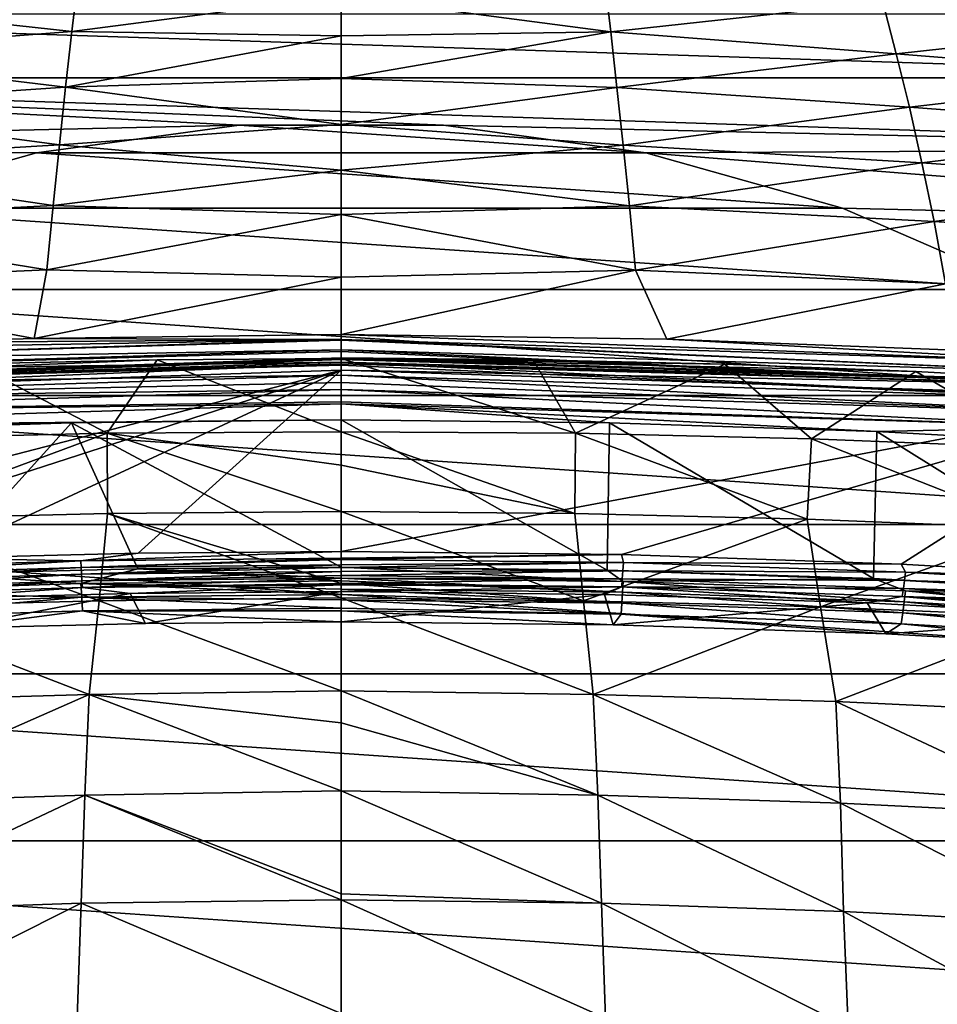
# Model space of a CAD drawing. Header units: metres. Extents: x -90 to 304, y -90 to 74.
# Tile 428 of 570: x 238.5 to 242.79, y 35.17 to 39.78. Entities that reach past the tile are written whole.
import ezdxf

# ---------------------------------------------------------------- set-up
doc = ezdxf.new("R2010")
doc.units = ezdxf.units.M
doc.layers.add('solid_21662050_350', color=7, linetype='CONTINUOUS')

msp = doc.modelspace()

# ---------------------------------------------------------------- linework, layer by layer
at = {"layer": 'solid_21662050_350'}
for points in [[(238.740311, 39.720505, 115.571419), (238.769501, 39.972008, 113.425095), (237.468246, 39.859566, 113.882515)], [(238.740311, 39.720505, 115.571419), (240, 39.886002, 114.327538), (238.769501, 39.972008, 113.425095)], [(241.259827, 39.719208, 115.582268), (241.230637, 39.970798, 113.435638), (240, 39.886002, 114.327538)], [(242.531998, 39.858658, 113.890434), (241.230637, 39.970798, 113.435638), (241.259827, 39.719208, 115.582268)], [(243.802139, 39.749443, 113.942879), (243.698608, 39.981594, 111.847466), (242.531998, 39.858658, 113.890434)], [(238.740311, 39.720505, 115.571419), (240, 39.701515, 115.87915), (240, 39.886002, 114.327538)], [(241.259827, 39.719208, 115.582268), (240, 39.886002, 114.327538), (240, 39.701515, 115.87915)], [(238.740311, 39.720505, 115.571419), (237.468246, 39.859566, 113.882515), (237.405106, 39.618122, 115.948723)], [(242.595139, 39.617149, 115.956886), (242.531998, 39.858658, 113.890434), (241.259827, 39.719208, 115.582268)], [(243.802139, 39.749443, 113.942879), (242.531998, 39.858658, 113.890434), (242.595139, 39.617149, 115.956886)], [(235.186035, 39.503941, -27.865166), (235.667557, 39.803398, -27.865166), (244.813965, 39.503941, -27.865166)], [(235.667557, 39.803398, -27.865166), (244.332443, 39.803398, -27.865166), (244.813965, 39.503941, -27.865166)], [(243.903397, 39.512142, 116.004364), (243.802139, 39.749443, 113.942879), (242.595139, 39.617149, 115.956886)], [(238.711258, 39.461166, 117.6987), (238.740311, 39.720505, 115.571419), (237.405106, 39.618122, 115.948723)], [(238.711258, 39.461166, 117.6987), (240, 39.701515, 115.87915), (238.740311, 39.720505, 115.571419)], [(238.711258, 39.461166, 117.6987), (240, 39.500797, 117.518463), (240, 39.701515, 115.87915)], [(241.259827, 39.719208, 115.582268), (240, 39.701515, 115.87915), (240, 39.500797, 117.518463)], [(241.288895, 39.459766, 117.709953), (241.259827, 39.719208, 115.582268), (240, 39.500797, 117.518463)], [(242.595139, 39.617149, 115.956886), (241.259827, 39.719208, 115.582268), (241.288895, 39.459766, 117.709953)], [(238.711258, 39.461166, 117.6987), (237.405106, 39.618122, 115.948723), (237.343857, 39.368626, 118.001198)], [(242.656403, 39.367573, 118.009666), (242.595139, 39.617149, 115.956886), (241.288895, 39.459766, 117.709953)], [(243.903397, 39.512142, 116.004364), (242.595139, 39.617149, 115.956886), (242.656403, 39.367573, 118.009666)], [(234.725159, 39.173656, -27.865166), (235.186035, 39.503941, -27.865166), (239.522308, 39.28368, -27.865166)], [(235.186035, 39.503941, -27.865166), (240.477692, 39.28368, -27.865166), (239.522308, 39.28368, -27.865166)], [(235.186035, 39.503941, -27.865166), (245.274841, 39.173656, -27.865166), (240.477692, 39.28368, -27.865166)], [(235.186035, 39.503941, -27.865166), (244.813965, 39.503941, -27.865166), (245.274841, 39.173656, -27.865166)], [(244.001358, 39.26664, 118.052269), (243.903397, 39.512142, 116.004364), (242.656403, 39.367573, 118.009666)], [(238.682205, 39.191051, 119.827675), (238.711258, 39.461166, 117.6987), (237.343857, 39.368626, 118.001198)], [(238.682205, 39.191051, 119.827675), (240, 39.286827, 119.212891), (238.711258, 39.461166, 117.6987)], [(238.711258, 39.461166, 117.6987), (240, 39.286827, 119.212891), (240, 39.500797, 117.518463)], [(241.288895, 39.459766, 117.709953), (240, 39.500797, 117.518463), (240, 39.286827, 119.212891)], [(241.317963, 39.189526, 119.839455), (241.288895, 39.459766, 117.709953), (240, 39.286827, 119.212891)], [(242.656403, 39.367573, 118.009666), (241.288895, 39.459766, 117.709953), (241.317963, 39.189526, 119.839455)], [(238.682205, 39.191051, 119.827675), (237.343857, 39.368626, 118.001198), (237.284836, 39.108234, 120.059296)], [(242.715408, 39.10709, 120.068153), (242.656403, 39.367573, 118.009666), (241.317963, 39.189526, 119.839455)], [(244.001358, 39.26664, 118.052269), (242.656403, 39.367573, 118.009666), (242.715408, 39.10709, 120.068153)], [(234.725159, 39.173656, -27.865166), (239.522308, 39.28368, -27.865166), (238.575806, 39.153587, -27.865166)], [(238.575806, 39.153587, -91.865166), (239.522308, 39.28368, -91.865166), (241.424194, 39.153587, -91.865166)], [(239.522308, 39.28368, -27.865166), (239.522308, 39.28368, -91.865166), (238.575806, 39.153587, -91.865166)], [(238.575806, 39.153587, -27.865166), (239.522308, 39.28368, -27.865166), (238.575806, 39.153587, -91.865166)], [(238.682205, 39.191051, 119.827675), (240, 39.073483, 120.851891), (240, 39.286827, 119.212891)], [(239.522308, 39.28368, -91.865166), (240.477692, 39.28368, -91.865166), (241.424194, 39.153587, -91.865166)], [(240.477692, 39.28368, -27.865166), (240.477692, 39.28368, -91.865166), (239.522308, 39.28368, -91.865166)], [(239.522308, 39.28368, -27.865166), (240.477692, 39.28368, -27.865166), (239.522308, 39.28368, -91.865166)], [(241.317963, 39.189526, 119.839455), (240, 39.286827, 119.212891), (240, 39.073483, 120.851891)], [(241.424194, 39.153587, -27.865166), (241.424194, 39.153587, -91.865166), (240.477692, 39.28368, -91.865166)], [(240.477692, 39.28368, -27.865166), (241.424194, 39.153587, -27.865166), (240.477692, 39.28368, -91.865166)], [(245.274841, 39.173656, -27.865166), (241.424194, 39.153587, -27.865166), (240.477692, 39.28368, -27.865166)], [(244.095016, 39.009869, 120.106766), (244.001358, 39.26664, 118.052269), (242.715408, 39.10709, 120.068153)], [(238.653015, 38.907204, 121.979095), (238.682205, 39.191051, 119.827675), (237.284836, 39.108234, 120.059296)], [(238.653015, 38.907204, 121.979095), (240, 39.073483, 120.851891), (238.682205, 39.191051, 119.827675)], [(241.347153, 38.905533, 121.991516), (241.317963, 39.189526, 119.839455), (240, 39.073483, 120.851891)], [(242.715408, 39.10709, 120.068153), (241.317963, 39.189526, 119.839455), (241.347153, 38.905533, 121.991516)], [(234.725159, 39.173656, -27.865166), (238.575806, 39.153587, -27.865166), (237.655853, 38.895832, -27.865166)], [(237.655853, 38.895832, -91.865166), (238.575806, 39.153587, -91.865166), (242.344147, 38.895832, -91.865166)], [(238.575806, 39.153587, -27.865166), (238.575806, 39.153587, -91.865166), (237.655853, 38.895832, -91.865166)], [(237.655853, 38.895832, -27.865166), (238.575806, 39.153587, -27.865166), (237.655853, 38.895832, -91.865166)], [(238.575806, 39.153587, -91.865166), (241.424194, 39.153587, -91.865166), (242.344147, 38.895832, -91.865166)], [(245.274841, 39.173656, -27.865166), (245.713135, 38.813923, -27.865166), (241.424194, 39.153587, -27.865166)], [(242.344147, 38.895832, -27.865166), (242.344147, 38.895832, -91.865166), (241.424194, 39.153587, -91.865166)], [(241.424194, 39.153587, -27.865166), (242.344147, 38.895832, -27.865166), (241.424194, 39.153587, -91.865166)], [(245.713135, 38.813923, -27.865166), (242.344147, 38.895832, -27.865166), (241.424194, 39.153587, -27.865166)], [(238.653015, 38.907204, 121.979095), (237.284836, 39.108234, 120.059296), (237.228409, 38.834106, 122.142387)], [(242.771835, 38.832855, 122.151726), (242.715408, 39.10709, 120.068153), (241.347153, 38.905533, 121.991516)], [(244.095016, 39.009869, 120.106766), (242.715408, 39.10709, 120.068153), (242.771835, 38.832855, 122.151726)], [(238.653015, 38.907204, 121.979095), (240, 38.865376, 122.406578), (240, 39.073483, 120.851891)], [(241.347153, 38.905533, 121.991516), (240, 39.073483, 120.851891), (240, 38.865376, 122.406578)], [(244.183365, 38.738758, 122.188034), (244.095016, 39.009869, 120.106766), (242.771835, 38.832855, 122.151726)], [(238.623611, 38.606483, 124.172081), (238.653015, 38.907204, 121.979095), (237.228409, 38.834106, 122.142387)], [(238.623611, 38.606483, 124.172081), (240, 38.865376, 122.406578), (238.653015, 38.907204, 121.979095)], [(241.376556, 38.604641, 124.185249), (241.347153, 38.905533, 121.991516), (240, 38.865376, 122.406578)], [(242.771835, 38.832855, 122.151726), (241.347153, 38.905533, 121.991516), (241.376556, 38.604641, 124.185249)], [(236.779526, 38.515182, -91.865166), (237.655853, 38.895832, -91.865166), (243.220474, 38.515182, -91.865166)], [(237.655853, 38.895832, -91.865166), (242.344147, 38.895832, -91.865166), (243.220474, 38.515182, -91.865166)], [(238.623611, 38.606483, 124.172081), (240, 38.572807, 124.522949), (240, 38.865376, 122.406578)], [(241.376556, 38.604641, 124.185249), (240, 38.865376, 122.406578), (240, 38.572807, 124.522949)], [(243.220474, 38.515182, -27.865166), (243.220474, 38.515182, -91.865166), (242.344147, 38.895832, -91.865166)], [(242.344147, 38.895832, -27.865166), (243.220474, 38.515182, -27.865166), (242.344147, 38.895832, -91.865166)], [(245.713135, 38.813923, -27.865166), (243.220474, 38.515182, -27.865166), (242.344147, 38.895832, -27.865166)], [(238.623611, 38.606483, 124.172081), (237.228409, 38.834106, 122.142387), (237.175003, 38.543179, 124.267921)], [(242.825241, 38.541794, 124.277824), (242.771835, 38.832855, 122.151726), (241.376556, 38.604641, 124.185249)], [(244.183365, 38.738758, 122.188034), (242.771835, 38.832855, 122.151726), (242.825241, 38.541794, 124.277824)], [(238.623611, 38.606483, 124.172081), (237.175003, 38.543179, 124.267921), (238.564163, 38.285213, 126.415977)], [(238.623611, 38.606483, 124.172081), (238.564163, 38.285213, 126.415977), (240, 38.572807, 124.522949)], [(241.376556, 38.604641, 124.185249), (240, 38.572807, 124.522949), (240, 38.304157, 126.39682)], [(241.52269, 38.283154, 126.41449), (241.376556, 38.604641, 124.185249), (240, 38.304157, 126.39682)], [(242.825241, 38.541794, 124.277824), (241.376556, 38.604641, 124.185249), (241.52269, 38.283154, 126.41449)], [(237.175003, 38.543179, 124.267921), (237.937256, 38.266602, 126.426315), (238.564163, 38.285213, 126.415977)], [(238.564163, 38.285213, 126.415977), (240, 38.304157, 126.39682), (240, 38.572807, 124.522949)], [(242.825241, 38.541794, 124.277824), (241.52269, 38.283154, 126.41449), (242.953796, 38.228558, 126.445679)], [(235.963242, 38.018791, -91.865166), (236.779526, 38.515182, -91.865166), (244.036758, 38.018791, -91.865166)], [(236.779526, 38.515182, -91.865166), (243.220474, 38.515182, -91.865166), (244.036758, 38.018791, -91.865166)], [(236.461746, 38.1712, 126.544579), (240, 38.277081, 126.481369), (240, 38.280243, 126.474594)], [(237.108749, 38.231483, 126.44651), (236.461746, 38.1712, 126.544579), (240, 38.280243, 126.474594)], [(236.461746, 38.1712, 126.544579), (240, 38.233189, 126.550064), (240, 38.277081, 126.481369)], [(237.937256, 38.266602, 126.426315), (237.108749, 38.231483, 126.44651), (240, 38.280243, 126.474594)], [(238.564163, 38.285213, 126.415977), (237.937256, 38.266602, 126.426315), (240, 38.280243, 126.474594)], [(238.564163, 38.285213, 126.415977), (240, 38.280243, 126.474594), (240, 38.304157, 126.39682)], [(243.53862, 38.171177, 126.544586), (241.52269, 38.283154, 126.41449), (240, 38.304157, 126.39682)], [(240, 38.280243, 126.474594), (243.53862, 38.171177, 126.544586), (240, 38.304157, 126.39682)], [(243.532791, 38.124413, 126.6194), (243.53862, 38.171177, 126.544586), (240, 38.280243, 126.474594)], [(240, 38.277081, 126.481369), (243.532791, 38.124413, 126.6194), (240, 38.280243, 126.474594)], [(240, 38.277081, 126.481369), (240, 38.233189, 126.550064), (243.532791, 38.124413, 126.6194)], [(243.53862, 38.171177, 126.544586), (242.953796, 38.228558, 126.445679), (241.52269, 38.283154, 126.41449)], [(236.46756, 38.124435, 126.6194), (240, 38.233189, 126.550064), (236.461746, 38.1712, 126.544579)], [(236.46756, 38.124435, 126.6194), (240, 38.225239, 126.55928), (240, 38.233189, 126.550064)], [(236.46756, 38.124435, 126.6194), (240, 38.175484, 126.603027), (240, 38.225239, 126.55928)], [(240, 38.233189, 126.550064), (240, 38.225239, 126.55928), (243.527115, 38.066425, 126.67244)], [(243.532791, 38.124413, 126.6194), (240, 38.233189, 126.550064), (243.527115, 38.066425, 126.67244)], [(240, 38.225239, 126.55928), (240, 38.175484, 126.603027), (243.527115, 38.066425, 126.67244)], [(236.041351, 38.051754, 127.124641), (240, 38.195732, 127.096031), (240, 38.194145, 127.076546)], [(236.043335, 38.060753, 127.183441), (240, 38.195732, 127.096031), (236.041351, 38.051754, 127.124641)], [(236.041351, 38.051754, 127.124641), (240, 38.194145, 127.076546), (240, 38.187016, 127.037392)], [(236.041351, 38.051754, 127.124641), (240, 38.187016, 127.037392), (236.661636, 38.071026, 127.043663)], [(236.043335, 38.060753, 127.183441), (240, 38.192856, 127.154503), (240, 38.195732, 127.096031)], [(236.043335, 38.060753, 127.183441), (239.138916, 38.186493, 127.1586), (240, 38.192856, 127.154503)], [(236.043335, 38.060753, 127.183441), (238.282135, 38.167622, 127.171005), (239.138916, 38.186493, 127.1586)], [(236.46756, 38.124435, 126.6194), (236.473236, 38.066452, 126.67244), (240, 38.175484, 126.603027)], [(236.473236, 38.066452, 126.67244), (240, 38.160812, 126.612358), (240, 38.175484, 126.603027)], [(236.661636, 38.071026, 127.043663), (240, 38.187016, 127.037392), (240, 38.174778, 126.999557)], [(236.661636, 38.071026, 127.043663), (240, 38.174778, 126.999557), (240, 38.166939, 126.981613)], [(239.138916, 38.186493, 127.1586), (238.282135, 38.167622, 127.171005), (238.904907, 37.842472, 129.414322)], [(239.138916, 38.186493, 127.1586), (238.904907, 37.842472, 129.414322), (240, 37.84903, 129.430313)], [(239.138916, 38.186493, 127.1586), (240, 37.84903, 129.430313), (240, 38.192856, 127.154503)], [(240, 38.195732, 127.096031), (240.897629, 38.18594, 127.158958), (240, 38.194145, 127.076546)], [(240, 38.195732, 127.096031), (240, 38.192856, 127.154503), (240.897629, 38.18594, 127.158958)], [(240, 38.187016, 127.037392), (240, 38.194145, 127.076546), (243.694046, 38.076729, 127.152641)], [(243.578461, 38.082878, 127.226006), (243.694046, 38.076729, 127.152641), (240, 38.194145, 127.076546)], [(242.686783, 38.131123, 127.194939), (243.578461, 38.082878, 127.226006), (240, 38.194145, 127.076546)], [(241.793381, 38.165359, 127.172493), (242.686783, 38.131123, 127.194939), (240, 38.194145, 127.076546)], [(240.897629, 38.18594, 127.158958), (241.793381, 38.165359, 127.172493), (240, 38.194145, 127.076546)], [(241.09491, 37.842476, 129.414322), (240.897629, 38.18594, 127.158958), (240, 38.192856, 127.154503)], [(240, 37.84903, 129.430313), (241.09491, 37.842476, 129.414322), (240, 38.192856, 127.154503)], [(240, 38.187016, 127.037392), (243.694046, 38.076729, 127.152641), (240, 38.174778, 126.999557)], [(240, 38.175484, 126.603027), (240, 38.160812, 126.612358), (243.521973, 38.00351, 126.704063)], [(243.527115, 38.066425, 126.67244), (240, 38.175484, 126.603027), (243.521973, 38.00351, 126.704063)], [(240, 38.166939, 126.981613), (240, 38.174778, 126.999557), (243.510696, 38.068733, 127.068352)], [(243.694046, 38.076729, 127.152641), (243.510696, 38.068733, 127.068352), (240, 38.174778, 126.999557)], [(241.09491, 37.842476, 129.414322), (241.793381, 38.165359, 127.172493), (240.897629, 38.18594, 127.158958)], [(240, 38.166939, 126.981613), (240, 38.136799, 126.931557), (236.158386, 38.010071, 127.015053)], [(236.661636, 38.071026, 127.043663), (240, 38.166939, 126.981613), (236.158386, 38.010071, 127.015053)], [(236.158386, 38.010071, 127.015053), (240, 38.136799, 126.931557), (236.245178, 37.166912, 126.705719)], [(240, 38.136799, 126.931557), (237.166412, 37.22047, 126.671875), (236.245178, 37.166912, 126.705719)], [(236.473236, 38.066452, 126.67244), (240, 38.114311, 126.634293), (240, 38.160812, 126.612358)], [(240, 38.136799, 126.931557), (238.10614, 37.258915, 126.646858), (237.166412, 37.22047, 126.671875)], [(238.282135, 38.167622, 127.171005), (237.801071, 37.816864, 129.40303), (238.904907, 37.842472, 129.414322)], [(240, 38.136799, 126.931557), (239.050995, 37.281921, 126.631653), (238.10614, 37.258915, 126.646858)], [(240, 38.136799, 126.931557), (240, 37.289402, 126.626472), (239.050995, 37.281921, 126.631653)], [(240, 38.166939, 126.981613), (243.510696, 38.068733, 127.068352), (240, 38.136799, 126.931557)], [(240, 38.160812, 126.612358), (240, 38.114311, 126.634293), (243.521973, 38.00351, 126.704063)], [(243.841003, 38.010113, 127.015022), (240, 37.289402, 126.626472), (240, 38.136799, 126.931557)], [(243.510696, 38.068733, 127.068352), (243.841003, 38.010113, 127.015022), (240, 38.136799, 126.931557)], [(241.09491, 37.842476, 129.414322), (242.198578, 37.816875, 129.40303), (241.793381, 38.165359, 127.172493)], [(242.198578, 37.816875, 129.40303), (242.686783, 38.131123, 127.194939), (241.793381, 38.165359, 127.172493)], [(242.198578, 37.816875, 129.40303), (243.304947, 37.773193, 129.387558), (242.686783, 38.131123, 127.194939)], [(243.304947, 37.773193, 129.387558), (243.578461, 38.082878, 127.226006), (242.686783, 38.131123, 127.194939)], [(236.473236, 38.066452, 126.67244), (236.478378, 38.003536, 126.704056), (240, 38.114311, 126.634293)], [(236.478378, 38.003536, 126.704056), (240, 38.079205, 126.644821), (240, 38.114311, 126.634293)], [(236.478378, 38.003536, 126.704056), (240, 38.04673, 126.65094), (240, 38.079205, 126.644821)], [(240, 38.114311, 126.634293), (240, 38.079205, 126.644821), (243.517395, 37.939663, 126.719536)], [(243.521973, 38.00351, 126.704063), (240, 38.114311, 126.634293), (243.517395, 37.939663, 126.719536)], [(240, 38.079205, 126.644821), (240, 38.04673, 126.65094), (243.517395, 37.939663, 126.719536)], [(236.478378, 38.003536, 126.704056), (236.482956, 37.939686, 126.719528), (240, 38.04673, 126.65094)], [(236.482956, 37.939686, 126.719528), (240, 37.990139, 126.653023), (240, 38.04673, 126.65094)], [(240, 38.04673, 126.65094), (240, 37.990139, 126.653023), (243.513153, 37.872692, 126.720963)], [(243.517395, 37.939663, 126.719536), (240, 38.04673, 126.65094), (243.513153, 37.872692, 126.720963)], [(235.222153, 37.415871, -91.865166), (235.963242, 38.018791, -91.865166), (244.777847, 37.415871, -91.865166)], [(235.963242, 38.018791, -91.865166), (244.036758, 38.018791, -91.865166), (244.777847, 37.415871, -91.865166)], [(236.482956, 37.939686, 126.719528), (240, 37.980209, 126.652283), (240, 37.990139, 126.653023)], [(243.841003, 38.010113, 127.015022), (241.309784, 37.274925, 126.636261), (240, 37.289402, 126.626472)], [(240, 37.990139, 126.653023), (240, 37.980209, 126.652283), (243.513153, 37.872692, 126.720963)], [(243.841003, 38.010113, 127.015022), (242.617737, 37.230618, 126.66523), (241.309784, 37.274925, 126.636261)], [(243.841003, 38.010113, 127.015022), (243.893433, 37.157413, 126.711586), (242.617737, 37.230618, 126.66523)], [(236.482956, 37.939686, 126.719528), (236.487183, 37.872719, 126.720955), (240, 37.980209, 126.652283)], [(236.487183, 37.872719, 126.720955), (240, 37.905697, 126.635811), (240, 37.980209, 126.652283)], [(240, 37.980209, 126.652283), (241.255035, 37.891911, 126.644547), (242.504929, 37.850914, 126.670753)], [(243.513153, 37.872692, 126.720963), (240, 37.980209, 126.652283), (242.504929, 37.850914, 126.670753)], [(240, 37.980209, 126.652283), (240, 37.905697, 126.635811), (241.255035, 37.891911, 126.644547)], [(236.487183, 37.872719, 126.720955), (238.738312, 37.891758, 126.644638), (240, 37.905697, 126.635811)], [(238.738312, 37.891758, 126.644638), (240, 37.216019, 126.387489), (240, 37.905697, 126.635811)], [(240, 37.905697, 126.635811), (240, 37.216019, 126.387489), (241.242813, 37.202713, 126.396156)], [(240, 37.905697, 126.635811), (241.242813, 37.202713, 126.396156), (241.255035, 37.891911, 126.644547)], [(236.487183, 37.872719, 126.720955), (237.478516, 37.850193, 126.671219), (238.738312, 37.891758, 126.644638)], [(238.738312, 37.891758, 126.644638), (237.478516, 37.850193, 126.671219), (238.099335, 37.184978, 126.407791)], [(238.738312, 37.891758, 126.644638), (238.099335, 37.184978, 126.407791), (239.048889, 37.208214, 126.392563)], [(238.738312, 37.891758, 126.644638), (239.048889, 37.208214, 126.392563), (240, 37.216019, 126.387489)], [(238.904907, 37.842472, 129.414322), (240, 37.693569, 130.429245), (240, 37.84903, 129.430313)], [(241.092178, 37.46685, 131.80014), (241.09491, 37.842476, 129.414322), (240, 37.84903, 129.430313)], [(240, 37.693569, 130.429245), (241.092178, 37.46685, 131.80014), (240, 37.84903, 129.430313)], [(241.255035, 37.891911, 126.644547), (241.242813, 37.202713, 126.396156), (242.489197, 37.162785, 126.422325)], [(241.255035, 37.891911, 126.644547), (242.489197, 37.162785, 126.422325), (242.504929, 37.850914, 126.670753)], [(242.504929, 37.850914, 126.670753), (242.489197, 37.162785, 126.422325), (243.711884, 37.096848, 126.464729)], [(243.513153, 37.872692, 126.720963), (242.504929, 37.850914, 126.670753), (243.722916, 37.78373, 126.712746)], [(242.504929, 37.850914, 126.670753), (243.711884, 37.096848, 126.464729), (243.722916, 37.78373, 126.712746)], [(238.904907, 37.842472, 129.414322), (237.801071, 37.816864, 129.40303), (237.820801, 37.440872, 131.796753)], [(238.904907, 37.842472, 129.414322), (237.820801, 37.440872, 131.796753), (238.907806, 37.46685, 131.80014)], [(238.904907, 37.842472, 129.414322), (240, 37.476658, 131.794144), (240, 37.693569, 130.429245)], [(238.904907, 37.842472, 129.414322), (238.907806, 37.46685, 131.80014), (240, 37.476658, 131.794144)], [(241.092178, 37.46685, 131.80014), (242.179169, 37.440872, 131.796753), (241.09491, 37.842476, 129.414322)], [(242.179169, 37.440872, 131.796753), (242.198578, 37.816875, 129.40303), (241.09491, 37.842476, 129.414322)], [(242.179169, 37.440872, 131.796753), (243.26387, 37.397839, 131.789536), (242.198578, 37.816875, 129.40303)], [(243.26387, 37.397839, 131.789536), (243.304947, 37.773193, 129.387558), (242.198578, 37.816875, 129.40303)], [(240, 37.693569, 130.429245), (240, 37.476658, 131.794144), (241.092178, 37.46685, 131.80014)], [(237.820801, 37.440872, 131.796753), (237.758255, 37.03059, 134.279892), (238.867813, 37.059734, 134.273575)], [(238.907806, 37.46685, 131.80014), (237.820801, 37.440872, 131.796753), (238.867813, 37.059734, 134.273575)], [(238.907806, 37.46685, 131.80014), (238.867813, 37.059734, 134.273575), (240, 37.072552, 134.253571)], [(238.907806, 37.46685, 131.80014), (240, 37.140263, 133.848709), (240, 37.476658, 131.794144)], [(238.907806, 37.46685, 131.80014), (240, 37.072552, 134.253571), (240, 37.140263, 133.848709)], [(241.132172, 37.059734, 134.273575), (241.092178, 37.46685, 131.80014), (240, 37.476658, 131.794144)], [(240, 37.140263, 133.848709), (241.132172, 37.059734, 134.273575), (240, 37.476658, 131.794144)], [(241.132172, 37.059734, 134.273575), (242.179169, 37.440872, 131.796753), (241.092178, 37.46685, 131.80014)], [(241.132172, 37.059734, 134.273575), (242.241684, 37.030594, 134.279892), (242.179169, 37.440872, 131.796753)], [(242.241684, 37.030594, 134.279892), (243.26387, 37.397839, 131.789536), (242.179169, 37.440872, 131.796753)], [(234.570007, 36.717602, -91.865166), (235.222153, 37.415871, -91.865166), (245.429993, 36.717602, -91.865166)], [(235.222153, 37.415871, -91.865166), (244.777847, 37.415871, -91.865166), (245.429993, 36.717602, -91.865166)], [(242.241684, 37.030594, 134.279892), (243.342133, 36.983837, 134.282944), (243.26387, 37.397839, 131.789536)], [(238.782089, 37.246387, 126.71965), (237.564835, 37.208118, 126.74485), (238.10614, 37.258915, 126.646858)], [(238.782089, 37.246387, 126.71965), (238.10614, 37.258915, 126.646858), (239.050995, 37.281921, 126.631653)], [(238.782089, 37.246387, 126.71965), (239.050995, 37.281921, 126.631653), (240, 37.289402, 126.626472)], [(238.782089, 37.246387, 126.71965), (240, 37.289402, 126.626472), (240, 37.258991, 126.710953)], [(238.783951, 37.214977, 126.806908), (238.782089, 37.246387, 126.71965), (240, 37.258991, 126.710953)], [(238.783951, 37.214977, 126.806908), (240, 37.258991, 126.710953), (240, 37.252319, 126.729485)], [(238.783951, 37.214977, 126.806908), (240, 37.252319, 126.729485), (240, 37.227585, 126.798187)], [(240, 37.258991, 126.710953), (240, 37.289402, 126.626472), (241.309784, 37.274925, 126.636261)], [(240, 37.252319, 126.729485), (240, 37.258991, 126.710953), (241.309784, 37.274925, 126.636261)], [(241.319077, 37.237427, 126.739761), (240, 37.252319, 126.729485), (241.309784, 37.274925, 126.636261)], [(240, 37.227585, 126.798187), (240, 37.252319, 126.729485), (241.319077, 37.237427, 126.739761)], [(241.319077, 37.237427, 126.739761), (241.309784, 37.274925, 126.636261), (242.617737, 37.230618, 126.66523)], [(237.568542, 37.176723, 126.832054), (237.564835, 37.208118, 126.74485), (238.782089, 37.246387, 126.71965)], [(238.783951, 37.214977, 126.806908), (237.568542, 37.176723, 126.832054), (238.782089, 37.246387, 126.71965)], [(237.57225, 37.145329, 126.91925), (237.568542, 37.176723, 126.832054), (238.783951, 37.214977, 126.806908)], [(238.785797, 37.183563, 126.894157), (237.57225, 37.145329, 126.91925), (238.783951, 37.214977, 126.806908)], [(239.048889, 37.208214, 126.392563), (238.099335, 37.184978, 126.407791), (238.782928, 37.139568, 126.572525)], [(239.048889, 37.208214, 126.392563), (238.782928, 37.139568, 126.572525), (240, 37.152397, 126.564201)], [(238.785797, 37.183563, 126.894157), (238.783951, 37.214977, 126.806908), (240, 37.227585, 126.798187)], [(238.785797, 37.183563, 126.894157), (240, 37.227585, 126.798187), (240, 37.214668, 126.834061)], [(238.785797, 37.183563, 126.894157), (240, 37.214668, 126.834061), (240, 37.196091, 126.885666)], [(239.048889, 37.208214, 126.392563), (240, 37.165154, 126.52877), (240, 37.216019, 126.387489)], [(239.048889, 37.208214, 126.392563), (240, 37.152397, 126.564201), (240, 37.165154, 126.52877)], [(240, 37.214668, 126.834061), (240, 37.227585, 126.798187), (241.319077, 37.237427, 126.739761)], [(241.316666, 37.199818, 126.844231), (240, 37.214668, 126.834061), (241.319077, 37.237427, 126.739761)], [(241.31871, 37.150116, 126.538544), (241.242813, 37.202713, 126.396156), (240, 37.216019, 126.387489)], [(240, 37.165154, 126.52877), (241.31871, 37.150116, 126.538544), (240, 37.216019, 126.387489)], [(240, 37.196091, 126.885666), (240, 37.214668, 126.834061), (241.316666, 37.199818, 126.844231)], [(241.31871, 37.150116, 126.538544), (242.489197, 37.162785, 126.422325), (241.242813, 37.202713, 126.396156)], [(241.316666, 37.199818, 126.844231), (241.319077, 37.237427, 126.739761), (242.637909, 37.192333, 126.769287)], [(242.637909, 37.192333, 126.769287), (241.319077, 37.237427, 126.739761), (242.617737, 37.230618, 126.66523)], [(242.637909, 37.192333, 126.769287), (242.617737, 37.230618, 126.66523), (243.893433, 37.157413, 126.711586)], [(238.099335, 37.184978, 126.407791), (237.566498, 37.101254, 126.597557), (238.782928, 37.139568, 126.572525)], [(237.575989, 37.113937, 127.006454), (237.57225, 37.145329, 126.91925), (238.785797, 37.183563, 126.894157)], [(238.787674, 37.152149, 126.981415), (237.575989, 37.113937, 127.006454), (238.785797, 37.183563, 126.894157)], [(238.787674, 37.152149, 126.981415), (238.785797, 37.183563, 126.894157), (240, 37.196091, 126.885666)], [(238.787674, 37.152149, 126.981415), (240, 37.196091, 126.885666), (240, 37.177052, 126.938545)], [(238.787674, 37.152149, 126.981415), (240, 37.177052, 126.938545), (240, 37.164757, 126.972702)], [(238.787674, 37.152149, 126.981415), (240, 37.164757, 126.972702), (238.789551, 37.120739, 127.068665)], [(238.789551, 37.120739, 127.068665), (240, 37.164757, 126.972702), (240, 37.139462, 127.042961)], [(240, 37.177052, 126.938545), (240, 37.196091, 126.885666), (241.316666, 37.199818, 126.844231)], [(241.31427, 37.162205, 126.9487), (240, 37.177052, 126.938545), (241.316666, 37.199818, 126.844231)], [(240, 37.164757, 126.972702), (240, 37.177052, 126.938545), (241.31427, 37.162205, 126.9487)], [(241.315445, 37.09906, 126.680367), (241.31871, 37.150116, 126.538544), (240, 37.165154, 126.52877)], [(241.315445, 37.09906, 126.680367), (240, 37.165154, 126.52877), (240, 37.152397, 126.564201)], [(240, 37.164757, 126.972702), (241.31427, 37.162205, 126.9487), (240, 37.139462, 127.042961)], [(241.31427, 37.162205, 126.9487), (241.311859, 37.124596, 127.053169), (240, 37.139462, 127.042961)], [(242.628296, 37.117165, 126.978073), (241.311859, 37.124596, 127.053169), (241.31427, 37.162205, 126.9487)], [(241.31427, 37.162205, 126.9487), (241.316666, 37.199818, 126.844231), (242.633102, 37.154747, 126.87368)], [(242.628296, 37.117165, 126.978073), (241.31427, 37.162205, 126.9487), (242.633102, 37.154747, 126.87368)], [(242.633102, 37.154747, 126.87368), (241.316666, 37.199818, 126.844231), (242.637909, 37.192333, 126.769287)], [(241.31871, 37.150116, 126.538544), (242.638428, 37.105076, 126.56797), (242.489197, 37.162785, 126.422325)], [(242.638428, 37.105076, 126.56797), (243.711884, 37.096848, 126.464729), (242.489197, 37.162785, 126.422325)], [(242.633102, 37.154747, 126.87368), (242.637909, 37.192333, 126.769287), (243.950989, 37.115898, 126.817497)], [(243.950989, 37.115898, 126.817497), (242.637909, 37.192333, 126.769287), (243.893433, 37.157413, 126.711586)], [(238.782928, 37.139568, 126.572525), (237.566498, 37.101254, 126.597557), (238.786697, 37.075771, 126.749733)], [(238.787674, 37.152149, 126.981415), (237.579742, 37.082546, 127.093651), (237.575989, 37.113937, 127.006454)], [(238.787674, 37.152149, 126.981415), (238.789551, 37.120739, 127.068665), (237.579742, 37.082546, 127.093651)], [(237.579742, 37.082546, 127.093651), (238.789551, 37.120739, 127.068665), (238.03125, 37.06876, 127.168449)], [(238.789551, 37.120739, 127.068665), (239.013016, 37.094013, 127.151939), (238.03125, 37.06876, 127.168449)], [(238.782928, 37.139568, 126.572525), (240, 37.114086, 126.670624), (240, 37.152397, 126.564201)], [(238.782928, 37.139568, 126.572525), (240, 37.088589, 126.741447), (240, 37.114086, 126.670624)], [(238.782928, 37.139568, 126.572525), (238.786697, 37.075771, 126.749733), (240, 37.088589, 126.741447)], [(238.789551, 37.120739, 127.068665), (240, 37.139462, 127.042961), (240, 37.133335, 127.059975)], [(238.789551, 37.120739, 127.068665), (240, 37.133335, 127.059975), (239.013016, 37.094013, 127.151939)], [(240, 37.133335, 127.059975), (240, 37.102249, 127.146309), (239.013016, 37.094013, 127.151939)], [(240, 37.114086, 126.670624), (241.315445, 37.09906, 126.680367), (240, 37.152397, 126.564201)], [(240, 37.140263, 133.848709), (240, 37.072552, 134.253571), (241.132172, 37.059734, 134.273575)], [(240, 37.133335, 127.059975), (240, 37.139462, 127.042961), (241.311859, 37.124596, 127.053169)], [(240, 37.133335, 127.059975), (241.311859, 37.124596, 127.053169), (240, 37.102249, 127.146309)], [(241.311859, 37.124596, 127.053169), (241.23024, 37.08931, 127.155006), (240, 37.102249, 127.146309)], [(241.31218, 37.048, 126.822182), (241.315445, 37.09906, 126.680367), (240, 37.114086, 126.670624)], [(241.31218, 37.048, 126.822182), (240, 37.114086, 126.670624), (240, 37.088589, 126.741447)], [(241.311859, 37.124596, 127.053169), (242.458481, 37.049656, 127.18071), (241.23024, 37.08931, 127.155006)], [(241.311859, 37.124596, 127.053169), (242.623489, 37.079578, 127.082474), (242.458481, 37.049656, 127.18071)], [(242.628296, 37.117165, 126.978073), (242.623489, 37.079578, 127.082474), (241.311859, 37.124596, 127.053169)], [(241.315445, 37.09906, 126.680367), (242.631897, 37.054054, 126.709686), (241.31871, 37.150116, 126.538544)], [(242.631897, 37.054054, 126.709686), (242.638428, 37.105076, 126.56797), (241.31871, 37.150116, 126.538544)], [(243.9366, 37.040817, 127.026039), (242.623489, 37.079578, 127.082474), (242.628296, 37.117165, 126.978073)], [(242.628296, 37.117165, 126.978073), (242.633102, 37.154747, 126.87368), (243.943802, 37.078358, 126.921768)], [(243.9366, 37.040817, 127.026039), (242.628296, 37.117165, 126.978073), (243.943802, 37.078358, 126.921768)], [(243.943802, 37.078358, 126.921768), (242.633102, 37.154747, 126.87368), (243.950989, 37.115898, 126.817497)], [(237.566498, 37.101254, 126.597557), (237.574036, 37.037495, 126.774658), (238.786697, 37.075771, 126.749733)], [(238.786697, 37.075771, 126.749733), (237.574036, 37.037495, 126.774658), (237.58165, 36.973736, 126.951759)], [(238.786697, 37.075771, 126.749733), (237.58165, 36.973736, 126.951759), (238.790497, 37.011971, 126.926941)], [(238.03125, 37.06876, 127.168449), (239.013016, 37.094013, 127.151939), (238.170044, 36.931717, 127.114464)], [(239.013016, 37.094013, 127.151939), (239.084366, 36.953739, 127.100243), (238.170044, 36.931717, 127.114464)], [(238.786697, 37.075771, 126.749733), (240, 37.063015, 126.812477), (240, 37.088589, 126.741447)], [(238.786697, 37.075771, 126.749733), (240, 37.024776, 126.918686), (240, 37.063015, 126.812477)], [(238.786697, 37.075771, 126.749733), (238.790497, 37.011971, 126.926941), (240, 37.024776, 126.918686)], [(238.867813, 37.059734, 134.273575), (240, 36.638004, 136.786636), (240, 37.072552, 134.253571)], [(239.013016, 37.094013, 127.151939), (240, 37.102249, 127.146309), (239.084366, 36.953739, 127.100243)], [(240, 37.102249, 127.146309), (240, 36.961121, 127.095505), (239.084366, 36.953739, 127.100243)], [(240, 37.102249, 127.146309), (241.23024, 37.08931, 127.155006), (240, 36.961121, 127.095505)], [(241.23024, 37.08931, 127.155006), (241.271988, 36.946899, 127.104652), (240, 36.961121, 127.095505)], [(240, 37.063015, 126.812477), (241.31218, 37.048, 126.822182), (240, 37.088589, 126.741447)], [(241.177902, 36.620708, 136.827011), (241.132172, 37.059734, 134.273575), (240, 37.072552, 134.253571)], [(240, 36.638004, 136.786636), (241.177902, 36.620708, 136.827011), (240, 37.072552, 134.253571)], [(241.23024, 37.08931, 127.155006), (242.458481, 37.049656, 127.18071), (241.271988, 36.946899, 127.104652)], [(241.31218, 37.048, 126.822182), (242.625351, 37.003033, 126.851402), (241.315445, 37.09906, 126.680367)], [(242.625351, 37.003033, 126.851402), (242.631897, 37.054054, 126.709686), (241.315445, 37.09906, 126.680367)], [(242.623489, 37.079578, 127.082474), (243.661621, 36.984009, 127.222115), (242.458481, 37.049656, 127.18071)], [(242.623489, 37.079578, 127.082474), (243.929398, 37.003273, 127.130318), (243.661621, 36.984009, 127.222115)], [(243.9366, 37.040817, 127.026039), (243.929398, 37.003273, 127.130318), (242.623489, 37.079578, 127.082474)], [(242.631897, 37.054054, 126.709686), (243.943924, 36.978104, 126.757996), (242.638428, 37.105076, 126.56797)], [(242.638428, 37.105076, 126.56797), (243.95372, 37.029064, 126.616447), (243.711884, 37.096848, 126.464729)], [(243.943924, 36.978104, 126.757996), (243.95372, 37.029064, 126.616447), (242.638428, 37.105076, 126.56797)], [(237.758255, 37.03059, 134.279892), (237.687622, 36.587543, 136.84494), (238.822083, 36.620708, 136.827011)], [(238.867813, 37.059734, 134.273575), (237.758255, 37.03059, 134.279892), (238.822083, 36.620708, 136.827011)], [(238.790497, 37.011971, 126.926941), (240, 37.011944, 126.954323), (240, 37.024776, 126.918686)], [(238.867813, 37.059734, 134.273575), (238.822083, 36.620708, 136.827011), (240, 36.638004, 136.786636)], [(240, 37.063015, 126.812477), (241.308899, 36.996944, 126.963997), (241.31218, 37.048, 126.822182)], [(240, 37.024776, 126.918686), (241.308899, 36.996944, 126.963997), (240, 37.063015, 126.812477)], [(240, 37.024776, 126.918686), (240, 37.011944, 126.954323), (241.308899, 36.996944, 126.963997)], [(241.177902, 36.620708, 136.827011), (242.241684, 37.030594, 134.279892), (241.132172, 37.059734, 134.273575)], [(241.177902, 36.620708, 136.827011), (242.312347, 36.587547, 136.84494), (242.241684, 37.030594, 134.279892)], [(242.458481, 37.049656, 127.18071), (242.546143, 36.904221, 127.132225), (241.271988, 36.946899, 127.104652)], [(241.31218, 37.048, 126.822182), (241.308899, 36.996944, 126.963997), (242.61882, 36.952011, 126.993118)], [(241.31218, 37.048, 126.822182), (242.61882, 36.952011, 126.993118), (242.625351, 37.003033, 126.851402)], [(242.312347, 36.587547, 136.84494), (243.342133, 36.983837, 134.282944), (242.241684, 37.030594, 134.279892)], [(242.458481, 37.049656, 127.18071), (243.661621, 36.984009, 127.222115), (242.546143, 36.904221, 127.132225)], [(242.625351, 37.003033, 126.851402), (243.934143, 36.927139, 126.899551), (242.631897, 37.054054, 126.709686)], [(243.934143, 36.927139, 126.899551), (243.943924, 36.978104, 126.757996), (242.631897, 37.054054, 126.709686)], [(238.170044, 36.931717, 127.114464), (238.790497, 37.011971, 126.926941), (237.58165, 36.973736, 126.951759)], [(238.170044, 36.931717, 127.114464), (239.084366, 36.953739, 127.100243), (238.790497, 37.011971, 126.926941)], [(238.790497, 37.011971, 126.926941), (240, 36.961121, 127.095505), (240, 37.011944, 126.954323)], [(239.084366, 36.953739, 127.100243), (240, 36.961121, 127.095505), (238.790497, 37.011971, 126.926941)], [(241.271988, 36.946899, 127.104652), (240, 37.011944, 126.954323), (240, 36.961121, 127.095505)], [(241.271988, 36.946899, 127.104652), (241.308899, 36.996944, 126.963997), (240, 37.011944, 126.954323)], [(241.271988, 36.946899, 127.104652), (242.546143, 36.904221, 127.132225), (241.308899, 36.996944, 126.963997)], [(242.546143, 36.904221, 127.132225), (242.61882, 36.952011, 126.993118), (241.308899, 36.996944, 126.963997)], [(242.312347, 36.587547, 136.84494), (243.429916, 36.535995, 136.860107), (243.342133, 36.983837, 134.282944)], [(243.661621, 36.984009, 127.222115), (243.792572, 36.833813, 127.176666), (242.546143, 36.904221, 127.132225)], [(242.625351, 37.003033, 126.851402), (242.61882, 36.952011, 126.993118), (243.924347, 36.876179, 127.0411)], [(242.625351, 37.003033, 126.851402), (243.924347, 36.876179, 127.0411), (243.934143, 36.927139, 126.899551)], [(242.546143, 36.904221, 127.132225), (243.792572, 36.833813, 127.176666), (242.61882, 36.952011, 126.993118)], [(243.792572, 36.833813, 127.176666), (243.924347, 36.876179, 127.0411), (242.61882, 36.952011, 126.993118)], [(234.019073, 35.937096, -91.865166), (234.570007, 36.717602, -91.865166), (245.980927, 35.937096, -91.865166)], [(234.570007, 36.717602, -91.865166), (245.429993, 36.717602, -91.865166), (245.980927, 35.937096, -91.865166)], [(237.665787, 36.113598, 139.480347), (238.822083, 36.620708, 136.827011), (237.687622, 36.587543, 136.84494)], [(237.665787, 36.113598, 139.480347), (238.80069, 36.149635, 139.450638), (238.822083, 36.620708, 136.827011)], [(238.80069, 36.149635, 139.450638), (240, 36.170052, 139.396484), (238.822083, 36.620708, 136.827011)], [(238.822083, 36.620708, 136.827011), (240, 36.488209, 137.634842), (240, 36.638004, 136.786636)], [(238.822083, 36.620708, 136.827011), (240, 36.170052, 139.396484), (240, 36.488209, 137.634842)], [(241.19931, 36.149635, 139.450638), (241.177902, 36.620708, 136.827011), (240, 36.638004, 136.786636)], [(240, 36.488209, 137.634842), (241.19931, 36.149635, 139.450638), (240, 36.638004, 136.786636)], [(242.334213, 36.113598, 139.480347), (242.312347, 36.587547, 136.84494), (241.177902, 36.620708, 136.827011)], [(241.19931, 36.149635, 139.450638), (242.334213, 36.113598, 139.480347), (241.177902, 36.620708, 136.827011)], [(243.443176, 36.059036, 139.508499), (243.429916, 36.535995, 136.860107), (242.312347, 36.587547, 136.84494)], [(242.334213, 36.113598, 139.480347), (243.443176, 36.059036, 139.508499), (242.312347, 36.587547, 136.84494)], [(240, 36.488209, 137.634842), (240, 36.170052, 139.396484), (241.19931, 36.149635, 139.450638)], [(237.65097, 35.60701, 142.17569), (238.80069, 36.149635, 139.450638), (237.665787, 36.113598, 139.480347)], [(238.78331, 35.645424, 142.135208), (238.80069, 36.149635, 139.450638), (237.65097, 35.60701, 142.17569)], [(238.78331, 35.645424, 142.135208), (240, 35.660347, 142.112442), (238.80069, 36.149635, 139.450638)], [(238.80069, 36.149635, 139.450638), (240, 35.689392, 141.960999), (240, 36.170052, 139.396484)], [(238.80069, 36.149635, 139.450638), (240, 35.660347, 142.112442), (240, 35.689392, 141.960999)], [(241.21669, 35.645424, 142.135208), (241.19931, 36.149635, 139.450638), (240, 36.170052, 139.396484)], [(240, 35.689392, 141.960999), (241.21669, 35.645424, 142.135208), (240, 36.170052, 139.396484)], [(242.34903, 35.60701, 142.17569), (242.334213, 36.113598, 139.480347), (241.19931, 36.149635, 139.450638)], [(241.21669, 35.645424, 142.135208), (242.34903, 35.60701, 142.17569), (241.19931, 36.149635, 139.450638)], [(243.445724, 35.550034, 142.216141), (243.443176, 36.059036, 139.508499), (242.334213, 36.113598, 139.480347)], [(242.34903, 35.60701, 142.17569), (243.445724, 35.550034, 142.216141), (242.334213, 36.113598, 139.480347)], [(233.579514, 35.088795, -91.865166), (234.019073, 35.937096, -91.865166), (246.420486, 35.088795, -91.865166)], [(234.019073, 35.937096, -91.865166), (245.980927, 35.937096, -91.865166), (246.420486, 35.088795, -91.865166)], [(240, 35.689392, 141.960999), (240, 35.660347, 142.112442), (241.21669, 35.645424, 142.135208)], [(238.78331, 35.645424, 142.135208), (237.631088, 35.066959, 144.923538), (238.764465, 35.107304, 144.874023)], [(238.78331, 35.645424, 142.135208), (237.65097, 35.60701, 142.17569), (237.631088, 35.066959, 144.923538)], [(238.78331, 35.645424, 142.135208), (238.764465, 35.107304, 144.874023), (240, 35.128674, 144.819824)], [(238.78331, 35.645424, 142.135208), (240, 35.128674, 144.819824), (240, 35.660347, 142.112442)], [(241.235947, 35.107292, 144.874023), (241.21669, 35.645424, 142.135208), (240, 35.660347, 142.112442)], [(240, 35.128674, 144.819824), (241.235947, 35.107292, 144.874023), (240, 35.660347, 142.112442)], [(242.36969, 35.066921, 144.923569), (242.34903, 35.60701, 142.17569), (241.21669, 35.645424, 142.135208)], [(241.235947, 35.107292, 144.874023), (242.36969, 35.066921, 144.923569), (241.21669, 35.645424, 142.135208)], [(243.458206, 35.007954, 144.974487), (243.445724, 35.550034, 142.216141), (242.34903, 35.60701, 142.17569)], [(242.36969, 35.066921, 144.923569), (243.458206, 35.007954, 144.974487), (242.34903, 35.60701, 142.17569)]]:
    msp.add_3dface(points, dxfattribs=at)

doc.saveas('drawing.dxf')
